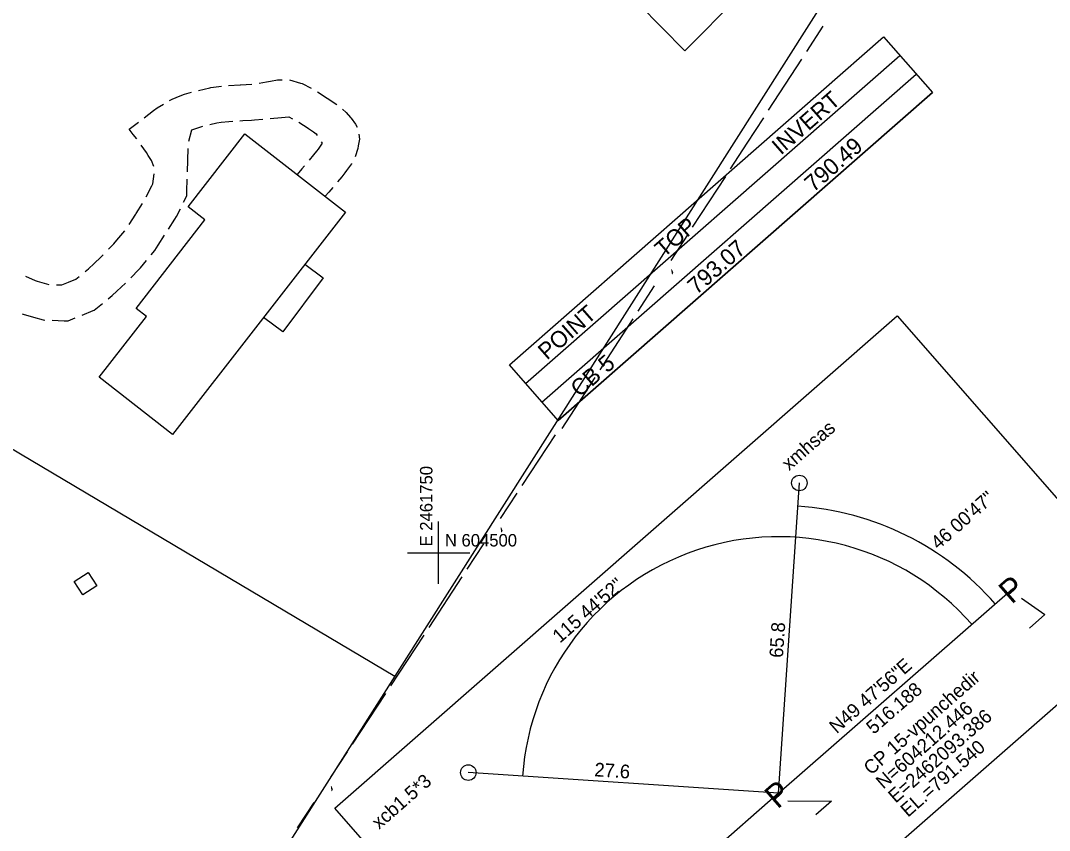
# Model space of a CAD drawing. Extents: x 2443269 to 2494951, y 591171 to 622130.
# Drawn here: x 2461615.6 to 2461946.4, y 604410.7 to 604671.1 of the extents above; entities that cross this region are included whole.
import ezdxf

# ---------------------------------------------------------------- set-up
doc = ezdxf.new("R2010")
doc.units = 0
for name, color, linetype in [('SURVEY - CONTROL - Grid', 7, 'Continuous'), ('SURVEY - CONTROL - Grid Text', 7, 'Continuous'), ('SURVEY - CONTROL with Text', 7, 'Continuous'), ('SURVEY - DRAINAGE - Bridge Deck with Text', 7, 'Continuous'), ('SURVEY - NON-TRANSPORTATION - Buildings', 7, 'Continuous'), ('SURVEY - NON-TRANSPORTATION - Features', 7, 'Continuous'), ('SURVEY - PROPERTY - Property Lines', 7, 'Continuous'), ('SURVEY - TRANSPORTATION - Features', 7, 'Continuous'), ('SURVEY - UTILITIES - Electric (Overhead) with Text', 7, 'Continuous')]:
    doc.layers.add(name, color=color, linetype=linetype)

msp = doc.modelspace()

# ---------------------------------------------------------------- linework, layer by layer
at = {"layer": 'SURVEY - CONTROL - Grid'}
for p, q in [((2461750, 604490), (2461750, 604510)), ((2461740, 604500), (2461760, 604500))]:
    msp.add_line(p, q, dxfattribs=at)
at = {"layer": 'SURVEY - CONTROL with Text'}
for p, q in [((2461859.318, 604422.641), (2461865.969, 604522.42)), ((2461865.471, 604514.936), (2461865.471, 604514.936)), ((2461859.318, 604422.641), (2461934.575, 604488.492)), ((2461937.385, 604485.355), (2461944.919, 604480.131)), ((2461928.931, 604483.553), (2461928.931, 604483.553)), ((2461944.919, 604480.131), (2461939.952, 604475.785)), ((2461921.405, 604476.968), (2461921.405, 604476.968)), ((2461859.318, 604422.641), (2461759.539, 604429.293)), ((2461777, 604428.129), (2461777, 604428.129)), ((2461859.318, 604422.641), (2461784.06, 604356.791)), ((2461859.318, 604422.641), (2461859.318, 604422.641)), ((2461862.228, 604420.162), (2461876.284, 604420.075)), ((2461876.284, 604420.075), (2461871.317, 604415.729))]:
    msp.add_line(p, q, dxfattribs=at)
msp.add_lwpolyline([(2461800.88, 604321.534), (2461716.586, 604417.87), (2461897.45, 604576.126), (2461981.744, 604479.79)], close=True, dxfattribs=at)
for centre in [(2461865.97, 604522.419), (2461759.539, 604429.293)]:
    msp.add_circle(centre, 2.5, dxfattribs=at)
for radius, end in [(92.5, 86.18592), (82.5, 176.18592)]:
    msp.add_arc((2461859.318, 604422.641), radius, 41.18593, end, dxfattribs=at)
at = {"layer": 'SURVEY - DRAINAGE - Bridge Deck with Text'}
for p, q in [((2461772.727, 604560.39), (2461893.043, 604665.861)), ((2461777.968, 604554.411), (2461898.284, 604659.882)), ((2461783.209, 604548.433), (2461903.524, 604653.904)), ((2461788.449, 604542.455), (2461908.764, 604647.927))]:
    msp.add_line(p, q, dxfattribs=at)
msp.add_lwpolyline([(2461772.727, 604560.39), (2461893.043, 604665.861), (2461908.764, 604647.927), (2461788.449, 604542.455)], close=True, dxfattribs=at)
at = {"layer": 'SURVEY - NON-TRANSPORTATION - Buildings'}
for points in [[(2461799.538, 604691.534), (2461827.533, 604733.292), (2461863.685, 604696.255), (2461829.118, 604661.403)], [(2461687.668, 604634.71), (2461720.046, 604609.526), (2461664.446, 604538.043), (2461640.86, 604556.387), (2461656.093, 604575.97), (2461652.757, 604578.565), (2461674.879, 604607.007), (2461669.423, 604611.252)]]:
    msp.add_lwpolyline(points, close=True, dxfattribs=at)
at = {"layer": 'SURVEY - NON-TRANSPORTATION - Features'}
msp.add_lwpolyline([(2461707.008, 604592.761), (2461712.871, 604588.398), (2461699.945, 604571.032), (2461693.715, 604575.671)], dxfattribs=at)
msp.add_lwpolyline([(2461632.845, 604490.704), (2461637.327, 604493.634), (2461640.102, 604489.392), (2461635.621, 604486.462)], close=True, dxfattribs=at)
at = {"layer": 'SURVEY - PROPERTY - Property Lines'}
msp.add_line((2461535.727, 604579.245), (2461735.95, 604460.258), dxfattribs=at)
msp.add_lwpolyline([(2461655.625, 604333.874), (2462017.588, 604903.392), (2462330.115, 604542.441)], dxfattribs=at)
at = {"layer": 'SURVEY - TRANSPORTATION - Features'}
for p, q in [((2461672.758, 604648.669), (2461676.421, 604649.47)), ((2461672.758, 604648.669), (2461676.421, 604649.47)), ((2461676.421, 604649.47), (2461676.707, 604649.533)), ((2461676.421, 604649.47), (2461676.707, 604649.533)), ((2461676.707, 604649.533), (2461680.137, 604649.964)), ((2461676.707, 604649.533), (2461680.137, 604649.964)), ((2461682.469, 604650.186), (2461686.213, 604650.386)), ((2461682.469, 604650.186), (2461686.213, 604650.386)), ((2461686.213, 604650.386), (2461686.326, 604650.392)), ((2461686.213, 604650.386), (2461686.326, 604650.392)), ((2461686.326, 604650.392), (2461689.954, 604650.651)), ((2461686.326, 604650.392), (2461689.954, 604650.651)), ((2461692.278, 604650.931), (2461694.702, 604651.354)), ((2461692.278, 604650.931), (2461694.702, 604651.354)), ((2461694.702, 604651.354), (2461695.969, 604651.592)), ((2461694.702, 604651.354), (2461695.969, 604651.592)), ((2461695.969, 604651.592), (2461698.242, 604652.02)), ((2461695.969, 604651.592), (2461698.242, 604652.02)), ((2461698.242, 604652.02), (2461699.678, 604652.059)), ((2461698.242, 604652.02), (2461699.678, 604652.059)), ((2461702.009, 604652.026), (2461705.622, 604651.022)), ((2461702.009, 604652.026), (2461705.622, 604651.022)), ((2461705.622, 604651.022), (2461706.116, 604650.884)), ((2461705.622, 604651.022), (2461706.116, 604650.884)), ((2461706.116, 604650.884), (2461708.983, 604649.382)), ((2461706.116, 604650.884), (2461708.983, 604649.382)), ((2461664.295, 604645.845), (2461666.94, 604646.877)), ((2461664.295, 604645.845), (2461666.94, 604646.877)), ((2461666.94, 604646.877), (2461668.298, 604647.407)), ((2461666.94, 604646.877), (2461668.298, 604647.407)), ((2461668.298, 604647.407), (2461670.501, 604648.039)), ((2461668.298, 604647.407), (2461670.501, 604648.039)), ((2461711.024, 604648.234), (2461714.173, 604646.198)), ((2461711.024, 604648.234), (2461714.173, 604646.198)), ((2461714.173, 604646.198), (2461714.413, 604646.042)), ((2461714.173, 604646.198), (2461714.413, 604646.042)), ((2461658.353, 604642.152), (2461659.509, 604643.033)), ((2461658.353, 604642.152), (2461659.509, 604643.033)), ((2461659.509, 604643.033), (2461661.489, 604644.196)), ((2461659.509, 604643.033), (2461661.489, 604644.196)), ((2461663.509, 604645.383), (2461664.295, 604645.845)), ((2461663.509, 604645.383), (2461664.295, 604645.845)), ((2461714.413, 604646.042), (2461716.461, 604644.661)), ((2461714.413, 604646.042), (2461716.461, 604644.661)), ((2461716.461, 604644.661), (2461717.255, 604644.064)), ((2461716.461, 604644.661), (2461717.255, 604644.064)), ((2461655.371, 604639.878), (2461658.353, 604642.152)), ((2461655.371, 604639.878), (2461658.353, 604642.152)), ((2461695.784, 604639.626), (2461699.472, 604639.941)), ((2461699.472, 604639.941), (2461701.867, 604640.146)), ((2461701.867, 604640.146), (2461703.018, 604639.544)), ((2461719.074, 604642.591), (2461720.24, 604641.514)), ((2461719.074, 604642.591), (2461720.24, 604641.514)), ((2461720.24, 604641.514), (2461721.691, 604639.91)), ((2461720.24, 604641.514), (2461721.691, 604639.91)), ((2461721.691, 604639.91), (2461721.854, 604639.73)), ((2461721.691, 604639.91), (2461721.854, 604639.73)), ((2461721.854, 604639.73), (2461723.301, 604637.784)), ((2461721.854, 604639.73), (2461723.301, 604637.784)), ((2461650.526, 604636.183), (2461653.507, 604638.457)), ((2461650.526, 604636.183), (2461653.507, 604638.457)), ((2461651.802, 604634.513), (2461650.526, 604636.183)), ((2461650.526, 604636.183), (2461650.526, 604636.183)), ((2461651.802, 604634.513), (2461650.526, 604636.183)), ((2461650.526, 604636.183), (2461650.526, 604636.183)), ((2461670.699, 604636.019), (2461674.23, 604637.133)), ((2461676.464, 604637.725), (2461678.652, 604638.204)), ((2461678.652, 604638.204), (2461680.103, 604638.387)), ((2461680.103, 604638.387), (2461682.507, 604638.69)), ((2461682.507, 604638.69), (2461683.784, 604638.758)), ((2461686.095, 604638.882), (2461687.041, 604638.932)), ((2461687.041, 604638.932), (2461689.789, 604639.128)), ((2461689.789, 604639.128), (2461690.827, 604639.201)), ((2461690.827, 604639.201), (2461693.478, 604639.428)), ((2461705.043, 604638.428), (2461708.085, 604636.462)), ((2461708.085, 604636.462), (2461708.151, 604636.417)), ((2461708.151, 604636.417), (2461709.8, 604635.304)), ((2461723.301, 604637.784), (2461723.754, 604636.801)), ((2461723.301, 604637.784), (2461723.754, 604636.801)), ((2461652.934, 604633.031), (2461651.802, 604634.513)), ((2461652.934, 604633.031), (2461651.802, 604634.513)), ((2461669.732, 604632.353), (2461670.699, 604636.019)), ((2461670.699, 604636.019), (2461670.699, 604636.019)), ((2461709.8, 604635.304), (2461710.647, 604634.667)), ((2461710.647, 604634.667), (2461710.995, 604634.115)), ((2461724.505, 604632.948), (2461724.161, 604630.857)), ((2461724.505, 604632.948), (2461724.161, 604630.857)), ((2461724.357, 604634.572), (2461724.505, 604632.948)), ((2461724.357, 604634.572), (2461724.505, 604632.948)), ((2461656.051, 604628.64), (2461654.378, 604631.016)), ((2461656.051, 604628.64), (2461654.378, 604631.016)), ((2461669.364, 604626.224), (2461669.472, 604630.013)), ((2461711.228, 604629.795), (2461710.691, 604629.105)), ((2461712.163, 604631.081), (2461711.228, 604629.795)), ((2461712.501, 604631.721), (2461712.163, 604631.081)), ((2461712.227, 604632.156), (2461712.501, 604631.721)), ((2461724.02, 604629.999), (2461723.123, 604627.262)), ((2461724.02, 604629.999), (2461723.123, 604627.262)), ((2461724.161, 604630.857), (2461724.02, 604629.999)), ((2461724.161, 604630.857), (2461724.02, 604629.999)), ((2461656.62, 604627.745), (2461656.051, 604628.64)), ((2461656.62, 604627.745), (2461656.051, 604628.64)), ((2461657.688, 604626.068), (2461656.62, 604627.745)), ((2461657.688, 604626.068), (2461656.62, 604627.745)), ((2461709.814, 604627.974), (2461708.393, 604626.202)), ((2461710.691, 604629.105), (2461709.814, 604627.974)), ((2461658.404, 604624.224), (2461657.688, 604626.068)), ((2461658.404, 604624.224), (2461657.688, 604626.068)), ((2461669.256, 604622.434), (2461669.364, 604626.224)), ((2461706.008, 604623.421), (2461704.463, 604621.649)), ((2461706.895, 604624.44), (2461706.008, 604623.421)), ((2461721.93, 604624.992), (2461720.414, 604622.902)), ((2461721.93, 604624.992), (2461720.414, 604622.902)), ((2461722.033, 604625.188), (2461721.93, 604624.992)), ((2461722.033, 604625.188), (2461721.93, 604624.992)), ((2461658.15, 604618.657), (2461658.513, 604621.811)), ((2461658.15, 604618.657), (2461658.513, 604621.811)), ((2461669.08, 604616.276), (2461669.188, 604620.066)), ((2461704.463, 604621.649), (2461704.463, 604621.649)), ((2461718.829, 604620.861), (2461717.508, 604619.213)), ((2461718.829, 604620.861), (2461717.508, 604619.213)), ((2461719.833, 604622.154), (2461718.829, 604620.861)), ((2461719.833, 604622.154), (2461718.829, 604620.861)), ((2461720.414, 604622.902), (2461719.833, 604622.154)), ((2461720.414, 604622.902), (2461719.833, 604622.154)), ((2461656.001, 604614.412), (2461657.793, 604617.951)), ((2461656.001, 604614.412), (2461657.793, 604617.951)), ((2461657.793, 604617.951), (2461658.15, 604618.657)), ((2461657.793, 604617.951), (2461658.15, 604618.657)), ((2461716.004, 604617.416), (2461714.663, 604615.875)), ((2461716.004, 604617.416), (2461714.663, 604615.875)), ((2461668.02, 604612.729), (2461669.036, 604614.736)), ((2461669.036, 604614.736), (2461669.08, 604616.276)), ((2461714.663, 604615.875), (2461713.541, 604614.589)), ((2461714.663, 604615.875), (2461713.541, 604614.589)), ((2461652.763, 604609.044), (2461654.755, 604612.271)), ((2461652.763, 604609.044), (2461654.755, 604612.271)), ((2461665.683, 604608.112), (2461666.95, 604610.615)), ((2461650.492, 604605.582), (2461652.668, 604608.899)), ((2461650.492, 604605.582), (2461652.668, 604608.899)), ((2461652.668, 604608.899), (2461652.763, 604609.044)), ((2461652.668, 604608.899), (2461652.763, 604609.044)), ((2461663.174, 604604.047), (2461665.165, 604607.273)), ((2461665.165, 604607.273), (2461665.683, 604608.112)), ((2461646.577, 604600.471), (2461649.083, 604603.545)), ((2461646.577, 604600.471), (2461649.083, 604603.545)), ((2461645.598, 604599.27), (2461646.577, 604600.471)), ((2461645.598, 604599.27), (2461646.577, 604600.471)), ((2461659.826, 604598.877), (2461661.906, 604602.046)), ((2461643.897, 604597.552), (2461645.598, 604599.27)), ((2461643.897, 604597.552), (2461645.598, 604599.27)), ((2461657.597, 604595.817), (2461658.724, 604597.2)), ((2461658.724, 604597.2), (2461659.826, 604598.877)), ((2461639.298, 604593.038), (2461641.343, 604594.972)), ((2461639.298, 604593.038), (2461641.343, 604594.972)), ((2461641.343, 604594.972), (2461642.153, 604595.791)), ((2461641.343, 604594.972), (2461642.153, 604595.791)), ((2461654.148, 604591.587), (2461656.099, 604593.98)), ((2461636.341, 604590.398), (2461637.468, 604591.308)), ((2461636.341, 604590.398), (2461637.468, 604591.308)), ((2461637.468, 604591.308), (2461639.298, 604593.038)), ((2461637.468, 604591.308), (2461639.298, 604593.038)), ((2461650.987, 604588.393), (2461653.654, 604591.087)), ((2461653.654, 604591.087), (2461654.148, 604591.587)), ((2461617.21, 604588.864), (2461620.319, 604587.509)), ((2461617.21, 604588.864), (2461620.319, 604587.509)), ((2461620.319, 604587.509), (2461620.871, 604587.35)), ((2461620.319, 604587.509), (2461620.871, 604587.35)), ((2461620.871, 604587.35), (2461624.685, 604586.26)), ((2461620.871, 604587.35), (2461624.685, 604586.26)), ((2461628.856, 604586.104), (2461630.954, 604586.974)), ((2461628.856, 604586.104), (2461630.954, 604586.974)), ((2461630.954, 604586.974), (2461633.305, 604587.948)), ((2461630.954, 604586.974), (2461633.305, 604587.948)), ((2461633.305, 604587.948), (2461634.412, 604588.841)), ((2461633.305, 604587.948), (2461634.412, 604588.841)), ((2461646.564, 604584.106), (2461649.318, 604586.711)), ((2461627.162, 604586.167), (2461628.856, 604586.104)), ((2461627.162, 604586.167), (2461628.856, 604586.104)), ((2461645.03, 604582.656), (2461646.564, 604584.106)), ((2461639.23, 604577.974), (2461641.879, 604580.113)), ((2461643.723, 604581.601), (2461645.03, 604582.656)), ((2461616.126, 604576.81), (2461616.428, 604576.678)), ((2461616.428, 604576.678), (2461619.756, 604575.726)), ((2461635.371, 604576.375), (2461638.873, 604577.826)), ((2461638.873, 604577.826), (2461639.23, 604577.974)), ((2461619.756, 604575.726), (2461622.871, 604574.835)), ((2461622.871, 604574.835), (2461623.421, 604574.814)), ((2461625.789, 604574.727), (2461629.578, 604574.586)), ((2461629.578, 604574.586), (2461630.936, 604574.536)), ((2461630.936, 604574.536), (2461633.182, 604575.467))]:
    msp.add_line(p, q, dxfattribs=at)
at = {"layer": 'SURVEY - UTILITIES - Electric (Overhead) with Text'}
for p, q in [((2461873.572, 604669.3), (2461868.223, 604661.142)), ((2461866.608, 604658.645), (2461855.987, 604642.278)), ((2461854.393, 604639.823), (2461849.083, 604631.639)), ((2461849.083, 604631.639), (2461843.771, 604623.456)), ((2461842.178, 604621), (2461831.557, 604604.633)), ((2461829.964, 604602.178), (2461824.652, 604593.994)), ((2461819.342, 604585.811), (2461814.031, 604577.628)), ((2461812.438, 604575.172), (2461801.816, 604558.805)), ((2461800.222, 604556.35), (2461794.912, 604548.166)), ((2461794.912, 604548.166), (2461789.601, 604539.983)), ((2461787.446, 604537.949), (2461776.748, 604521.632)), ((2461775.143, 604519.185), (2461769.793, 604511.026)), ((2461764.444, 604502.868), (2461759.094, 604494.71)), ((2461757.49, 604492.262), (2461746.791, 604475.945)), ((2461745.186, 604473.498), (2461739.836, 604465.339)), ((2461739.836, 604465.339), (2461734.487, 604457.181)), ((2461732.882, 604454.733), (2461722.183, 604438.416)), ((2461720.579, 604435.969), (2461715.229, 604427.81)), ((2461709.88, 604419.652), (2461704.53, 604411.493))]:
    msp.add_line(p, q, dxfattribs=at)

# ---------------------------------------------------------------- texts
at = {"layer": 'SURVEY - CONTROL - Grid Text'}
msp.add_text('E 2461750', height=4, rotation=90, dxfattribs=at).set_placement((2461748, 604502))
msp.add_text('N 604500', height=4, dxfattribs=at).set_placement((2461752, 604502))
at = {"layer": 'SURVEY - CONTROL with Text'}
for s, height, rotation, p in [('xmhsas', 4.4, 41.18593, (2461862.677, 604526.183)), ('46 00\'47"', 4.4, 41.18593, (2461910.646, 604500.773)), ('115 44\'52"', 4.4, 41.18593, (2461788.986, 604470.725)), ('P', 7.5, 41.18593, (2461934.222, 604483.2)), ('65.8', 4.4, 86.18593, (2461860.695, 604466.096)), ('N49 47\'56"E', 4.4, 41.18593, (2461877.969, 604441.619)), ('CP 15-vpunchedir', 4.4, 41.18593, (2461889.026, 604428.302)), ('516.188', 4.4, 41.18593, (2461889.86, 604441.393)), ('N=604212.446  ', 4.4, 41.18593, (2461892.977, 604423.786)), ('E=2462093.386 ', 4.4, 41.18593, (2461896.928, 604419.271)), ('EL.=791.540', 4.4, 41.18593, (2461900.879, 604414.755)), ('27.6', 4.4, 356.18592, (2461799.967, 604428.118)), ('xcb1.5*3', 4.4, 41.18593, (2461730.86, 604410.842)), ('P', 7.5, 41.18593, (2461858.965, 604417.35))]:
    msp.add_text(s, height=height, rotation=rotation, dxfattribs=at).set_placement(p)
at = {"layer": 'SURVEY - DRAINAGE - Bridge Deck with Text'}
for s, p in [('INVERT', (2461860.026, 604627.674)), ('790.49', (2461870.507, 604615.719)), ('TOP', (2461822.428, 604594.715)), ('793.07', (2461832.908, 604582.759)), ('POINT', (2461784.829, 604561.755)), ('CB 5', (2461795.31, 604549.799))]:
    msp.add_text(s, height=5.3, rotation=41.2386, dxfattribs=at).set_placement(p)
at = {"layer": 'SURVEY - UTILITIES - Electric (Overhead) with Text'}
for rotation, p in [(237.01787, (2461821.487, 604593.71)), (236.74747, (2461766.627, 604510.757)), (236.74747, (2461712.063, 604427.541))]:
    msp.add_text('´', height=5, rotation=rotation, dxfattribs=at).set_placement(p)

doc.saveas('drawing.dxf')
